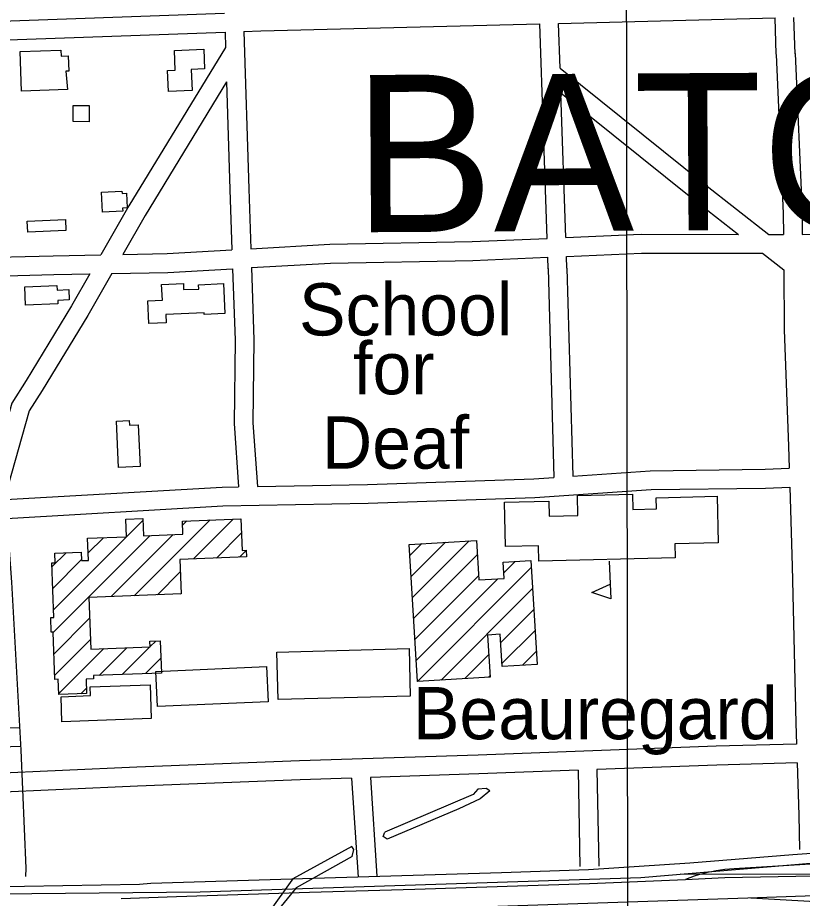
# Model space of a CAD drawing. Extents: x 3297716 to 3335574, y 688621 to 713991.
# Drawn here: x 3327134 to 3328382, y 705204 to 706604 of the extents above; entities that cross this region are included whole.
import ezdxf

# ---------------------------------------------------------------- set-up
doc = ezdxf.new("R2010")
doc.units = 0
for name, color, linetype in [('V-BLDG-IDEN', 7, 'Continuous'), ('V-BLDG-OTLN', 7, 'Continuous'), ('V-BRDG-OTLN', 7, 'Continuous'), ('V-GRID-MAJR', 7, 'Continuous'), ('V-ROAD-CNTR', 7, 'Continuous'), ('V-TOPO-GNAM-IDEN', 7, 'Continuous'), ('V-TOPO-SHOR', 7, 'Continuous')]:
    doc.layers.add(name, color=color, linetype=linetype)

msp = doc.modelspace()

# ---------------------------------------------------------------- linework, layer by layer
at = {"layer": 'V-BLDG-OTLN'}
for p, q in [((3327190.8, 705662.6), (3327332.7, 705804.4)), ((3327319.2, 705684.9), (3327439.7, 705805.4)), ((3327395.8, 705796.9), (3327403, 705804)), ((3327413.1, 705743.5), (3327476.5, 705806.8)), ((3327189.9, 705626.3), (3327344.3, 705780.7)), ((3327245.9, 705753), (3327270.1, 705777.2)), ((3327282.5, 705683.5), (3327381.1, 705782.1)), ((3327449.9, 705744.9), (3327489.7, 705784.7)), ((3327757.5, 705748.8), (3327776.4, 705767.8)), ((3327759.5, 705715.5), (3327814, 705770)), ((3327761.5, 705682.1), (3327851.6, 705772.3)), ((3327188.2, 705730.7), (3327210.8, 705753.3)), ((3327486.7, 705746.3), (3327497.2, 705756.8)), ((3327763.5, 705648.8), (3327864.6, 705749.9)), ((3327189.5, 705696.6), (3327235.4, 705742.5)), ((3327906.8, 705721.3), (3327925, 705739.6)), ((3328074.4, 705740.1), (3328077.2, 705680.1)), ((3327356, 705686.3), (3327392.3, 705722.7)), ((3327769.5, 705548.7), (3327950.6, 705729.8)), ((3327765.5, 705615.4), (3327866.6, 705716.5)), ((3327767.5, 705582), (3327897.4, 705712)), ((3327807.1, 705550.9), (3327952.6, 705696.5)), ((3327392.8, 705687.8), (3327393.7, 705688.6)), ((3327902, 705610.5), (3327954.6, 705663.1)), ((3327191.2, 705592.3), (3327248.1, 705649.2)), ((3327904, 705577.1), (3327956.6, 705629.8)), ((3327192.5, 705558.2), (3327249.4, 705615.1)), ((3327344.4, 705604), (3327353.2, 705612.8)), ((3327199.2, 705529.5), (3327270.5, 705600.9)), ((3327263.2, 705558.2), (3327307.3, 705602.3)), ((3327300, 705559.6), (3327344.1, 705603.7)), ((3327844.7, 705553.2), (3327883, 705591.5)), ((3327936.6, 705574.4), (3327958.6, 705596.4)), ((3327336.8, 705561.1), (3327361.4, 705585.6)), ((3327882.3, 705555.4), (3327885, 705558.1)), ((3327234.2, 705529.2), (3327243, 705538))]:
    msp.add_line(p, q, dxfattribs=at)
for points in [[(3327212.7, 706489.6), (3327139.8, 706487), (3327137.5, 706550.1), (3327202.4, 706552.4), (3327202.7, 706542.8), (3327214, 706543.4), (3327215.3, 706519.1), (3327210.3, 706518.9)], [(3327383, 706552.1), (3327429.8, 706553.9), (3327431, 706522.6), (3327409.8, 706521.8), (3327411, 706488.2), (3327373.5, 706486.8), (3327372.2, 706520.1), (3327384.2, 706520.6)], [(3327221.9, 706438.9), (3327222.2, 706464.6), (3327247.5, 706464.3), (3327247.2, 706438.7)], [(3327267, 706326.5), (3327299.6, 706328.1), (3327299.8, 706324.6), (3327306.9, 706324.9), (3327308, 706301.8), (3327300.5, 706301.4), (3327300.7, 706296.6), (3327268.5, 706295)], [(3327210.4, 706265.8), (3327149.8, 706263.1), (3327149, 706280.5), (3327209.6, 706283.3)], [(3327369.7, 706118.8), (3327342.1, 706117.6), (3327340.5, 706153.7), (3327363.8, 706154.8), (3327362.7, 706179.7), (3327397.3, 706181.2), (3327397.7, 706171.6), (3327421.7, 706172.6), (3327421.4, 706179.5), (3327461.3, 706181.2), (3327463.4, 706133.5), (3327430.5, 706132), (3327430.4, 706134.7), (3327369.2, 706132)], [(3327145, 706176.1), (3327196, 706178.2), (3327196.3, 706170.9), (3327215, 706171.7), (3327215.6, 706155.2), (3327197.4, 706154.4), (3327197.6, 706148.9), (3327146.2, 706146.8)], [(3327325.4, 705956.8), (3327328.5, 705890.5), (3327294.2, 705888.9), (3327290.7, 705962.6), (3327311.2, 705963.5), (3327311.6, 705956.2)], [(3328179.4, 705745), (3327962.7, 705740), (3327962.1, 705764.3), (3327909.8, 705763.1), (3327908.2, 705833.5), (3327978.6, 705835.1), (3327979.2, 705811.2), (3328024.6, 705812.3), (3328023.9, 705844.3), (3328111.3, 705846.2), (3328111.9, 705822.3), (3328149.8, 705823.1), (3328149.4, 705840.8), (3328246.4, 705843), (3328248, 705769), (3328178.9, 705767.4)], [(3327393.7, 705687.8), (3327246.8, 705682.1), (3327250, 705600.1), (3327344.4, 705603.7), (3327344.1, 705612.5), (3327360.3, 705613.1), (3327362.3, 705562), (3327254.3, 705557.9), (3327254.5, 705552.9), (3327242.4, 705552.4), (3327243.3, 705529.6), (3327199.2, 705527.9), (3327198.3, 705552.2), (3327192.8, 705552), (3327189.9, 705627.2), (3327187.2, 705627.1), (3327186.3, 705650.4), (3327191.3, 705650.6), (3327188, 705737.3), (3327193.4, 705737.5), (3327192.8, 705752.6), (3327234.9, 705754.2), (3327235.4, 705740.8), (3327246.3, 705741.2), (3327245, 705776.3), (3327306.8, 705778.6), (3327305.7, 705806.7), (3327332.6, 705807.7), (3327333.6, 705780.3), (3327396.4, 705782.7), (3327395.6, 705803.7), (3327488.8, 705807.3), (3327490.8, 705757), (3327497.2, 705757.2), (3327497.6, 705746.7), (3327391.6, 705742.6)], [(3327769.5, 705548.7), (3327756.4, 705766.6), (3327863.2, 705773), (3327867, 705710.1), (3327907.3, 705712.6), (3327905.7, 705738.4), (3327949.9, 705741), (3327959.8, 705575.8), (3327904.2, 705572.5), (3327901.2, 705623.6), (3327881.1, 705622.4), (3327885.1, 705555.6)], [(3328077.2, 705680.1), (3328046.7, 705690.3), (3328076.1, 705703.2)], [(3327758.2, 705525.3), (3327548, 705519.8), (3327546, 705595.4), (3327756.2, 705601)], [(3327532, 705516.2), (3327356.2, 705508.6), (3327353.7, 705564.5), (3327529.5, 705572.2)], [(3327249.1, 705539.9), (3327344.2, 705543.5), (3327346.2, 705489.6), (3327204.2, 705484.3), (3327202.7, 705524.3), (3327249.6, 705526.1)]]:
    msp.add_lwpolyline(points, close=True, dxfattribs=at)
at = {"layer": 'V-BRDG-OTLN'}
for points in [[(3326985.6, 705221.6), (3327144.3, 705223), (3327327.5, 705226.5), (3327345.4, 705227.7), (3327604, 705235.8), (3327903.2, 705244.8), (3328041.8, 705249.5), (3328203, 705260), (3328366.4, 705273.3), (3328441.2, 705278.6)], [(3328403.5, 705258.8), (3328273, 705250.8), (3328265.8, 705250.3), (3328258.6, 705249.6), (3328251.5, 705248.6), (3328244.4, 705247.5), (3328237.3, 705246.2), (3328230.2, 705244.7), (3328223.2, 705242.9), (3328216.3, 705241)], [(3327298.5, 705203.4), (3327386.4, 705206.5), (3327597.9, 705213.6), (3327765.6, 705218.5), (3328043.4, 705227.6), (3328195.8, 705234), (3328258.4, 705236.7), (3328569.3, 705242.7)], [(3328216.3, 705241), (3328209.4, 705238.9), (3328202.6, 705236.5), (3328195.8, 705234)]]:
    msp.add_lwpolyline(points, dxfattribs=at)
at = {"layer": 'V-GRID-MAJR'}
msp.add_spline([(3328118.7, 694026.2), (3328114.7, 697055), (3328106.8, 703116.6), (3328098.9, 709178.2), (3328094.9, 712211)], degree=3, dxfattribs=at)
at = {"layer": 'V-ROAD-CNTR'}
for points in [[(3326959.3, 708158.9), (3327048.3, 708053.8), (3327064.8, 707503.2), (3327088.5, 707188), (3327096.3, 706854.2), (3327100.1, 706704.1), (3327106.6, 706409.6), (3327109, 706148.2), (3327105.1, 705954.2), (3327123.9, 705706.5), (3327138.9, 705439.5), (3327146.6, 705251.9), (3327146.4, 705238.3)], [(3326498.3, 706577.2), (3326530.9, 706578), (3327462.8, 706611)], [(3327994, 706595), (3328338.4, 706603.8)], [(3328340.2, 706545.8), (3328338.4, 706603.8)], [(3328370.2, 706546.7), (3328368.4, 706604.5)], [(3327493.6, 706582.1), (3327520.5, 706583), (3327964, 706594.3)], [(3327975.6, 706253.2), (3327964, 706594.3)], [(3327996.4, 706523.9), (3327994, 706595)], [(3326499.2, 706547.2), (3326531.8, 706548), (3327463.7, 706581)], [(3327463.7, 706581), (3327464.4, 706556.9)], [(3327493.6, 706582.1), (3327501.1, 706331.9), (3327504.4, 706236.6)], [(3327464.4, 706556.9), (3327310.5, 706304.9), (3327265.8, 706227)], [(3328340.2, 706545.6), (3328351.3, 706292.9), (3328351.6, 706259.5)], [(3328370.2, 706546.9), (3328381.3, 706293.7), (3328381.6, 706259.5)], [(3327996.4, 706523.9), (3328225.8, 706340), (3328328.6, 706259.5)], [(3327466, 706502), (3327336.3, 706289.7), (3327300.8, 706227.7)], [(3327466, 706502), (3327471.1, 706331), (3327474.5, 706234.9)], [(3328005.6, 706254.5), (3327997.8, 706484.3)], [(3327997.8, 706484.3), (3328207.1, 706316.5), (3328279.9, 706259.5)], [(3328381.6, 706259.5), (3328413.7, 706259.6), (3328553.3, 706271), (3328692.1, 706272.5), (3328719.5, 706273.4)], [(3327504.4, 706236.6), (3327630.1, 706243.8), (3327856.8, 706248), (3327975.6, 706253.2)], [(3328005.6, 706254.5), (3328125.2, 706259.7), (3328279.9, 706259.5)], [(3328328.6, 706259.5), (3328335.5, 706259.5), (3328351.6, 706259.5)], [(3326510.5, 706203), (3326760.7, 706213.2), (3326884.9, 706210.5), (3327056.3, 706222), (3327190.4, 706225.6), (3327265.8, 706227)], [(3327300.8, 706227.7), (3327371.3, 706229), (3327474.5, 706234.9)], [(3327505.5, 706206.6), (3327631.2, 706213.9), (3327857.7, 706218.1), (3327976.7, 706223.2)], [(3327977.3, 706204.9), (3327976.7, 706223.2)], [(3328006.6, 706224.5), (3328125.9, 706229.7), (3328318.2, 706229.5)], [(3328007.3, 706205.9), (3328006.6, 706224.5)], [(3328318.2, 706229.5), (3328352.1, 706202.9)], [(3326511.5, 706173), (3326761, 706183.2), (3326885.6, 706180.5), (3327057.7, 706192.1), (3327191.1, 706195.6), (3327248.5, 706196.7)], [(3327248.5, 706196.7), (3327219.3, 706145.8), (3327147.2, 706027), (3327124.3, 705991.1), (3327101.6, 705911.1)], [(3327283.4, 706197.3), (3327245.1, 706130.5), (3327172.7, 706011.1), (3327152, 705978.7), (3327118, 705858.7)], [(3327283.4, 706197.3), (3327372.5, 706199), (3327475.5, 706204.9)], [(3327475.5, 706204.9), (3327479.5, 706091.5), (3327477.8, 705959), (3327485.1, 705858.3)], [(3327505.5, 706206.6), (3327509.5, 706091.8), (3327507.8, 705959.9), (3327515.1, 705858.8)], [(3327977.3, 706205), (3327986.5, 705873.1)], [(3328007.3, 706205.8), (3328016.5, 705875.1)], [(3328352.1, 706202.9), (3328353, 706107.6), (3328359.8, 705922.6), (3328360.9, 705887.6)], [(3328016.5, 705875.1), (3328139.8, 705883.6), (3328322.5, 705886.1), (3328360.9, 705887.6)], [(3327515.1, 705858.8), (3327690.3, 705861.9), (3327954.6, 705870.9), (3327986.5, 705873.1)], [(3327114.2, 705837.7), (3327458.7, 705857.8), (3327485.1, 705858.3)], [(3327116, 705807.8), (3327459.8, 705827.9), (3327691.1, 705831.9), (3327956.2, 705840.9), (3328141.1, 705853.7), (3328323.3, 705856.1), (3328361.8, 705857.6)], [(3328361.8, 705857.6), (3328365.7, 705732), (3328371.3, 705482.3), (3328372.4, 705449.2)], [(3322115.8, 705493.9), (3325974, 705243.1), (3326780.4, 705207.9), (3327424, 705214.4), (3328124.6, 705236.7), (3328557.7, 705273.4), (3328735.2, 705298.7), (3328852.7, 705321.9), (3328958.6, 705350.2), (3329047.4, 705378.7)], [(3327090.9, 705474.2), (3327137.2, 705475.6)], [(3322125.8, 705446), (3325883, 705208.4), (3326610.3, 705173.6), (3326928.1, 705167.1), (3327579.2, 705181), (3328294.9, 705204.7)], [(3328372.4, 705449.2), (3328244.6, 705445.7), (3327865.9, 705431.7), (3327581.9, 705422.2), (3327323, 705412.3), (3327086.4, 705401.7), (3327053.7, 705401.1)], [(3327091.8, 705444.2), (3327138.1, 705445.6)], [(3328373.3, 705419.2), (3328245.5, 705415.7), (3328054.9, 705408.7)], [(3328373.3, 705419.2), (3328376, 705336.2), (3328377.4, 705281.2)], [(3327664.8, 705394.9), (3327583, 705392.2), (3327324.2, 705382.4), (3327087.4, 705371.7), (3327054.3, 705371.1)], [(3327664.8, 705394.9), (3327675, 705237.3)], [(3328024.9, 705407.6), (3327866.9, 705401.7), (3327694.8, 705395.9)], [(3327694.8, 705395.9), (3327704.9, 705239.3)], [(3328024.9, 705407.6), (3328027.8, 705254.3)], [(3328054.9, 705408.7), (3328057.8, 705254.8)], [(3329067.7, 705289.6), (3328759.9, 705260.1), (3328430.4, 705241.8), (3328187.6, 705242.1)], [(3328294.9, 705204.7), (3328644.7, 705216.9), (3328799.9, 705219.5), (3329006.4, 705228.4)], [(3328299.8, 705204.8), (3328505.4, 705192.8), (3328630.2, 705192.8), (3328754.2, 705180.7), (3328901, 705170), (3328970.8, 705158.5)]]:
    msp.add_lwpolyline(points, dxfattribs=at)
at = {"layer": 'V-TOPO-SHOR'}
for points in [[(3327884.5, 705374.5), (3327869.4, 705361.8), (3327835.3, 705345.9), (3327721.3, 705297.8), (3327715.1, 705302.2), (3327717.5, 705309.2)], [(3327884.5, 705374.5), (3327878.8, 705378.4), (3327865.5, 705377.5), (3327858, 705368.7), (3327717.5, 705309.2)], [(3327665.5, 705270.4), (3327668.1, 705281.7), (3327665, 705286.1), (3327571.5, 705234.9), (3327567.3, 705228.8), (3327469.5, 705092.8), (3327348.9, 704923.2), (3327321.3, 704886.2)], [(3327665.5, 705270.4), (3327576.8, 705220.5), (3327552.7, 705191.6), (3327483, 705089.3), (3327386.5, 704954.6), (3327334.8, 704880.6), (3327330.4, 704877.8), (3327326.4, 704880.4), (3327321.3, 704886.2)]]:
    msp.add_lwpolyline(points, dxfattribs=at)

# ---------------------------------------------------------------- texts
at = {"layer": 'V-BLDG-IDEN'}
for s, p in [('School', (3327581.1, 706098.8)), ('for', (3327667.2, 706005.2)), ('Deaf', (3327617.4, 705887)), ('Beauregard', (3327762.3, 705456.8))]:
    msp.add_text(s, height=83, dxfattribs=at).set_placement(p)
at = {"layer": 'V-TOPO-GNAM-IDEN'}
msp.add_text('BATON', height=250, rotation=0.3244, dxfattribs=at).set_placement((3327668.3, 706262.8))

doc.saveas('drawing.dxf')
